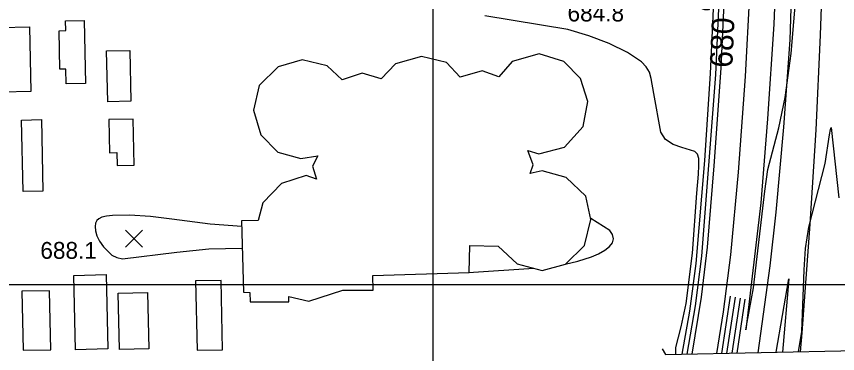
# Model space of a CAD drawing. Extents: x 79600 to 91800, y 75600 to 84400.
# Drawn here: x 85630 to 86359, y 77939 to 78239 of the extents above; entities that cross this region are included whole.
import ezdxf

# ---------------------------------------------------------------- set-up
doc = ezdxf.new("R2010")
doc.units = 0
for name, color, linetype in [('080-090$0$BLDG', 7, 'Continuous'), ('080-090$0$BRIDGE', 7, 'Continuous'), ('080-090$0$GRID', 7, 'Continuous'), ('080-090$0$INDEX', 7, 'Continuous'), ('080-090$0$INDXLBL', 7, 'Continuous'), ('080-090$0$INTER', 7, 'Continuous'), ('080-090$0$INTERSTATE', 7, 'Continuous'), ('080-090$0$SPOTMARK', 7, 'Continuous'), ('080-090$0$SPOTS', 7, 'Continuous')]:
    doc.layers.add(name, color=color, linetype=linetype)

# ---------------------------------------------------------------- blocks, each defined once
blk = doc.blocks.new('080-090$0$SPOTS')
at = {"layer": '080-090$0$SPOTMARK'}
for p, q in [((-0.5, -0.5), (0.5, 0.5)), ((-0.5, 0.5), (0.5, -0.5))]:
    blk.add_line(p, q, dxfattribs=at)

msp = doc.modelspace()

# ---------------------------------------------------------------- linework, layer by layer
at = {"layer": '080-090$0$BLDG'}
for points in [[(85617.3, 78171.28), (85616.07, 78228.98), (85641.78, 78229.52), (85643.01, 78171.83)], [(85674.34, 78178.58), (85674.05, 78191.9), (85668.78, 78191.78), (85668.05, 78225.97), (85673.94, 78226.1), (85673.76, 78234.67), (85690.39, 78235.03), (85691.59, 78178.95)], [(85711.19, 78162.8), (85710.23, 78207.94), (85730.79, 78208.38), (85731.75, 78163.24)], [(85830.1, 78056.72), (85831.62, 77993.27), (85837.44, 77993.18), (85837.59, 77984.87), (85872.07, 77984.89), (85872, 77989.6), (85889.8, 77985.31), (85920, 77995.1), (85947.01, 77995.1), (85946.65, 78008.12), (86032.28, 78010.96), (86032.65, 78035.05), (86057.98, 78034.25), (86074.77, 78018.62), (86096.84, 78012.74), (86117.56, 78018.38), (86134.71, 78035.01), (86140.32, 78057.91), (86135.79, 78078.75), (86118.18, 78095.36), (86097.09, 78101.22), (86086.25, 78099.04), (86089, 78106.61), (86084.21, 78119.29), (86094.13, 78116.36), (86116.8, 78122.39), (86133.29, 78140.83), (86137.64, 78162.92), (86131.03, 78183.51), (86116.31, 78198.56), (86094.26, 78205.54), (86070.47, 78198.57), (86058.35, 78184.91), (86043.76, 78190.39), (86024.28, 78184.6), (86011.88, 78197.81), (85989.81, 78202.99), (85966.85, 78196.42), (85954.05, 78183.19), (85937.23, 78188.15), (85919.28, 78182.34), (85906.18, 78194.86), (85883.82, 78200.05), (85862.54, 78193.73), (85845.67, 78177.24), (85840.76, 78155.43), (85847.07, 78133.45), (85862.34, 78117.85), (85882.75, 78112.27), (85897.88, 78114.81), (85893.03, 78105.61), (85896.59, 78093.78), (85887.5, 78097.1), (85865.38, 78090.1), (85849.05, 78072.77), (85844.79, 78057.05)], [(85636.01, 78082.94), (85634.66, 78146.49), (85652.31, 78146.86), (85653.66, 78083.32)], [(85712.76, 78117.48), (85719.31, 78117.62), (85719.55, 78106.05), (85734.53, 78106.37), (85733.66, 78147.33), (85712.13, 78146.87)], [(85681.09, 78008.36), (85709.88, 78008.97), (85711.29, 77942.83), (85682.5, 77942.22)], [(85813.19, 77942.18), (85811.88, 78003.85), (85789.22, 78003.37), (85790.54, 77941.7)], [(85660.72, 77942.2), (85659.6, 77994.66), (85634.85, 77994.13), (85635.97, 77941.67)], [(85720.52, 77992.63), (85746.57, 77993.19), (85747.64, 77942.91), (85721.59, 77942.35)]]:
    msp.add_lwpolyline(points, close=True, dxfattribs=at)
at = {"layer": '080-090$0$BRIDGE'}
for p, q in [((86206.47, 77937.8), (86637.7, 77946.96)), ((86203.64, 77942.96), (86206.47, 77937.8))]:
    msp.add_line(p, q, dxfattribs=at)
at = {"layer": '080-090$0$GRID'}
for p, q in [((86000, 80000), (86000, 76000)), ((90000, 78000), (85000, 78000))]:
    msp.add_line(p, q, dxfattribs=at)
at = {"layer": '080-090$0$INDEX'}
for points in [[(86230.22, 77938.3), (86238.56, 77989.05), (86243.86, 78033.38), (86249.82, 78105.75), (86255.81, 78192.74), (86259.7, 78276.39), (86261.25, 78315.15), (86258.1, 78499.28), (86256.59, 78556.67), (86252.05, 78633.88), (86246.94, 78694.76)], [(86252.2, 77938.77), (86258.09, 77976.03), (86264.53, 78026.54), (86271.41, 78100.25), (86277.55, 78185.24), (86281.43, 78258.63), (86283.6, 78314.81), (86281.35, 78493.63), (86279.29, 78562.36), (86270.57, 78695.23)], [(86305.5, 78298.81), (86302.64, 78231.74), (86297.14, 78147.44), (86291.25, 78072.94), (86277.84, 77959.96), (86278.51, 77963.41), (86284.66, 77997.29), (86294.65, 78083.18), (86297.34, 78102.42), (86307.06, 78139.54), (86312.76, 78166.58), (86318.19, 78205.69), (86330.25, 78350.43)]]:
    msp.add_lwpolyline(points, dxfattribs=at)
at = {"layer": '080-090$0$INTER'}
for p, q in [((86031.45, 78010.93), (86089.64, 78014.66)), ((86256.53, 77938.86), (86264.28, 77989.81)), ((86261.07, 77938.96), (86268.54, 77988.96)), ((86272.76, 77988.11), (86265.5, 77939.05)), ((86276.95, 77987.27), (86269.93, 77939.15))]:
    msp.add_line(p, q, dxfattribs=at)
for points in [[(86225.65, 77938.21), (86233, 77981.26), (86238.78, 78025.46), (86251.15, 78186.91), (86256.46, 78304.03), (86253.44, 78496.7), (86251.58, 78543.26), (86251.12, 78560.21), (86250.43, 78567.89), (86248.58, 78575.55), (86232.97, 78609.16)], [(86221.35, 77938.11), (86228.15, 77976.59), (86233.82, 78019.03), (86241.39, 78110.53), (86246.5, 78187.89), (86248.85, 78238.77), (86249.49, 78253.74), (86249.37, 78257.02), (86247.09, 78249.22), (86246.19, 78246.21), (86244.62, 78244.56), (86241.51, 78244.47), (86229.96, 78248.58), (86223.5, 78251.63), (86217.97, 78254.68), (86213.6, 78257.95), (86210.47, 78261.88), (86208.61, 78266.69), (86207.96, 78271.81), (86208.43, 78276.43), (86214.55, 78285.02)], [(86215.66, 77937.99), (86215.59, 77944.02), (86220.47, 77962.66), (86224.81, 77983.16), (86230.49, 78028.16), (86234.19, 78081.42), (86235.76, 78098.44), (86236.18, 78106.1), (86236.02, 78112.19), (86234.95, 78116.19), (86232.42, 78118.63), (86220.96, 78122.02), (86213.25, 78124.64), (86206.54, 78129.06), (86202.21, 78135.83), (86196.06, 78170.02), (86193.82, 78183.54), (86192.16, 78189.01), (86189.43, 78193.9), (86185.22, 78198.39), (86172.75, 78206.7), (86156.35, 78214.56), (86138.29, 78221.53), (86119.84, 78226.91), (86046.19, 78239.29)], [(86324.51, 77940.31), (86327.51, 77958.53), (86329.51, 78013.38), (86330.88, 78032.17), (86333.67, 78051.1), (86348.2, 78107.82), (86352.16, 78133.42), (86352.95, 78138.16), (86353.64, 78139.9), (86360.55, 78077.24)], [(85830.22, 78051.83), (85802.25, 78053.82), (85768.26, 78058.32), (85749.14, 78060.81), (85730.47, 78061.98), (85715.53, 78061.66), (85710.09, 78060.99), (85706, 78060.03), (85703.17, 78058.77), (85701.38, 78057.08), (85700.35, 78054.78), (85699.9, 78051.73), (85700.2, 78047.97), (85701.52, 78043.56), (85703.99, 78038.65), (85707.32, 78033.74), (85714.96, 78026.2), (85719.2, 78024.11), (85724.16, 78023.1), (85772.63, 78029.08), (85801.06, 78032.01), (85830.68, 78032.67)], [(86117.49, 78018.36), (86128.65, 78020.95), (86140.8, 78024.92), (86147.01, 78027.62), (86152.51, 78030.65), (86156.76, 78033.93), (86159.47, 78037.39), (86160.43, 78040.98), (86159.53, 78044.63), (86157.1, 78048.16), (86140.07, 78059.07)]]:
    msp.add_lwpolyline(points, dxfattribs=at)
at = {"layer": '080-090$0$INTERSTATE'}
for p, q in [((86321.11, 78341.92), (86316.85, 78217.77)), ((86344.06, 78222.06), (86347.18, 78308.29)), ((86340.27, 78137.92), (86344.06, 78222.06)), ((86316.85, 78217.77), (86311.36, 78140.03)), ((86311.36, 78140.03), (86304.52, 78064.52)), ((86334.96, 78053.81), (86340.27, 78137.92)), ((86304.52, 78064.52), (86299.22, 78016.83)), ((86327.94, 77957.12), (86334.96, 78053.81)), ((86299.22, 78016.83), (86288.48, 77939.54)), ((86304.68, 77939.88), (86315.94, 78005.22)), ((86315.94, 78005.22), (86310.52, 77940.01)), ((86326.35, 77940.34), (86327.94, 77957.12))]:
    msp.add_line(p, q, dxfattribs=at)

# ---------------------------------------------------------------- block references
at = {"layer": '080-090$0$SPOTMARK', "xscale": 15, "yscale": 15}
msp.add_blockref('080-090$0$SPOTS', (85734.58, 78041.04), dxfattribs=at)

# ---------------------------------------------------------------- texts
at = {"layer": '080-090$0$INDXLBL'}
msp.add_text('680', height=20, rotation=87.36092, dxfattribs=at).set_placement((86265.77, 78192.74))
at = {"layer": '080-090$0$SPOTS'}
for s, p in [('684.8', (86119.5, 78234.18)), ('688.1', (85651.35, 78023.06))]:
    msp.add_text(s, height=15, dxfattribs=at).set_placement(p)

doc.saveas('drawing.dxf')
